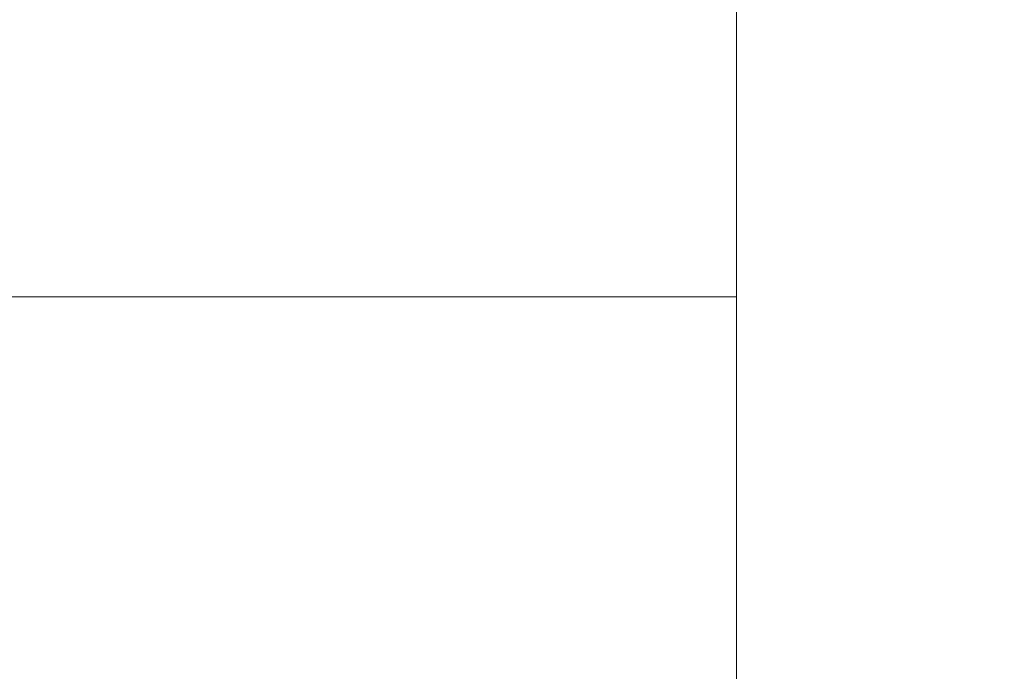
# Model space of a CAD drawing. Header units: inches. Extents: x 1 to 109, y 1 to 85.
# Tile 644 of 1056: x 88.32272 to 88.32424, y 24.49648 to 24.49748. Entities that reach past the tile are written whole.
import ezdxf

# ---------------------------------------------------------------- set-up
doc = ezdxf.new("R2010")
doc.units = ezdxf.units.IN
doc.header["$MEASUREMENT"] = 0

msp = doc.modelspace()

# ---------------------------------------------------------------- linework, layer by layer
at = {"color": 7, "linetype": 'Continuous', "lineweight": 15, "ltscale": 5}
for p, q in [((88.3238241, 24.733355), (88.3238241, 24.4433551)), ((88.3238241, 24.4347717), (88.3238241, 24.7247717)), ((88.3238241, 24.5660311), (88.3238241, 24.4970541)), ((88.3238241, 24.5633228), (88.3238241, 24.4920539)), ((88.3238241, 24.4865269), (88.3238241, 24.5044693)), ((88.2334764, 24.4970541), (88.3238241, 24.4970541)), ((88.3238241, 24.4970541), (88.3238241, 24.4821454))]:
    msp.add_line(p, q, dxfattribs=at)
for points, knots in [([(88.3241809, 24.4341884), (88.3240913, 24.4360523), (88.3239108, 24.4398112), (88.3236252, 24.4454627), (88.323328, 24.451134), (88.3230201, 24.4567788), (88.3227041, 24.4623489), (88.3223884, 24.4676916), (88.3220759, 24.4727715), (88.321769, 24.4775614), (88.321464, 24.4821258), (88.321163, 24.486433), (88.3208624, 24.4905357), (88.3205646, 24.4943903), (88.3202725, 24.497955), (88.3199926, 24.501144), (88.3197272, 24.5039782), (88.3194495, 24.5064731), (88.3191647, 24.5085857), (88.3188745, 24.510314), (88.3185813, 24.5116582), (88.3182815, 24.5126327), (88.3179771, 24.5132232), (88.3176643, 24.513425), (88.3173453, 24.5132068), (88.3170228, 24.512543), (88.3167058, 24.5114491), (88.3163966, 24.5099428), (88.3160976, 24.5080482), (88.315816, 24.5058364), (88.3155528, 24.5033537), (88.3153014, 24.5006182), (88.3150356, 24.4975625), (88.3147593, 24.4941712), (88.3144668, 24.4903796), (88.3141598, 24.486184), (88.3138401, 24.4815898), (88.3135162, 24.4767104), (88.3131907, 24.4715845), (88.3128663, 24.4662549), (88.3125519, 24.4608713), (88.3122496, 24.4554893), (88.3119611, 24.4501583), (88.3116825, 24.4448109), (88.3114144, 24.4394859), (88.3112444, 24.435945), (88.3111601, 24.4341884)], [0, 0, 0, 0, 0.0224789, 0.0453313, 0.0685062, 0.0919475, 0.1155952, 0.1393856, 0.1618887, 0.1844038, 0.2068744, 0.2292447, 0.2514602, 0.2747945, 0.2978377, 0.320536, 0.3429176, 0.3655625, 0.3885596, 0.4105181, 0.432694, 0.4550359, 0.4774899, 0.5000003, 0.523873, 0.5476785, 0.5713505, 0.5948251, 0.6180416, 0.6409433, 0.662202, 0.6833271, 0.7047784, 0.7265313, 0.74854, 0.7721069, 0.7958441, 0.8196866, 0.8435676, 0.8674198, 0.891176, 0.9134288, 0.9354857, 0.9572967, 0.9788157, 1, 1, 1, 1]), ([(88.3279523, 24.4959986), (88.3263063, 24.4988307), (88.3230127, 24.5044977), (88.3197238, 24.5101679), (88.3180785, 24.5130044)], [0, 0, 0, 0, 0.499754, 1, 1, 1, 1])]:
    msp.add_open_spline(points, degree=3, knots=knots, dxfattribs=at)

doc.saveas('drawing.dxf')
